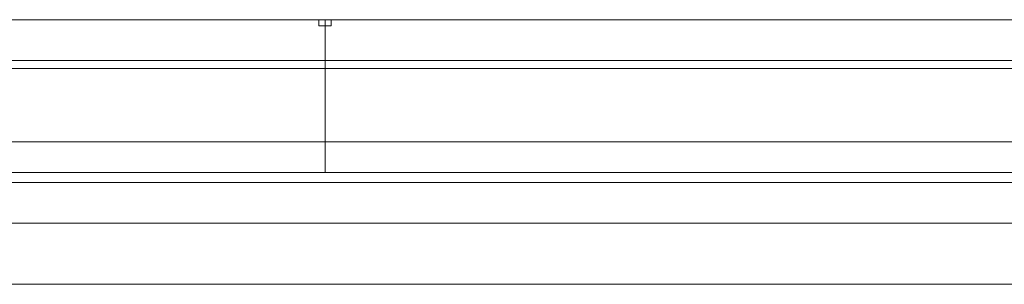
# Model space of a CAD drawing. Header units: millimetres. Extents: x -2233 to 61924, y -68080 to 6847.
# Tile 903 of 1022: x 59311 to 59795, y -16730 to -16600. Entities that reach past the tile are written whole.
import ezdxf

# ---------------------------------------------------------------- set-up
doc = ezdxf.new("R2010")
doc.units = ezdxf.units.MM
doc.layers.add('superior_secador', color=7, linetype='Continuous', lineweight=0)

msp = doc.modelspace()

# ---------------------------------------------------------------- linework, layer by layer
at = {"layer": 'superior_secador'}
for p, q in [((40461.134, -16600), (60461.134, -16600)), ((58461.134, -16600), (59461.134, -16600)), ((59211.134, -16600), (60211.134, -16600)), ((59458.134, -16603), (59458.134, -16600)), ((59458.134, -16600), (59464.134, -16600)), ((59464.134, -16603), (59458.134, -16603)), ((59461.134, -16600), (59461.134, -16675)), ((59461.134, -16600), (60461.134, -16600)), ((59464.134, -16600), (59464.134, -16603)), ((60461.134, -16620), (40461.134, -16620)), ((60461.134, -16624), (40461.134, -16624)), ((40811.134, -16660), (60111.134, -16660)), ((40461.134, -16675), (60461.134, -16675)), ((59461.134, -16675), (58461.134, -16675)), ((60461.134, -16675), (59461.134, -16675)), ((60461.134, -16680), (40461.134, -16680)), ((60111.134, -16700), (40811.134, -16700)), ((40461.134, -16730), (60461.134, -16730))]:
    msp.add_line(p, q, dxfattribs=at)

doc.saveas('drawing.dxf')
